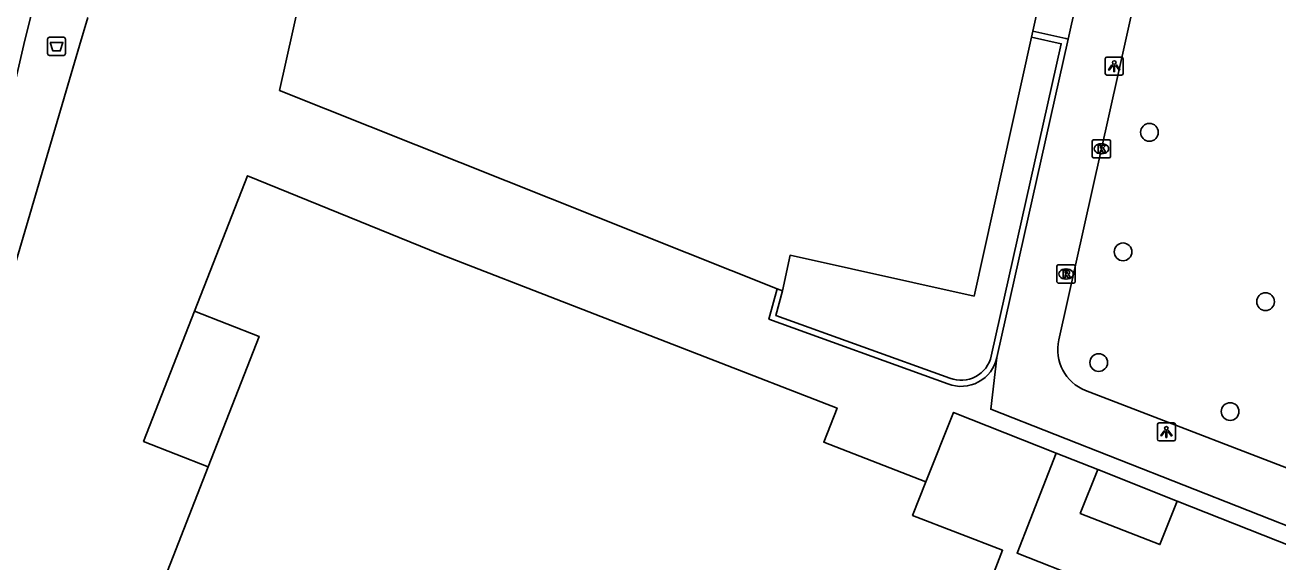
# Model space of a CAD drawing. Extents: x 160026 to 161302, y 384757 to 385701.
# Drawn here: x 160839.9 to 160909.1, y 385179.7 to 385209.3 of the extents above; entities that cross this region are included whole.
import ezdxf

# ---------------------------------------------------------------- set-up
doc = ezdxf.new("R2010")
doc.units = 0
for name, color, linetype in [('IMGEO_Afvalbak', 7, 'Continuous'), ('IMGEO_Boom', 7, 'Continuous'), ('IMGEO_Fietspad_open', 7, 'Continuous'), ('IMGEO_Kolk', 7, 'Continuous'), ('IMGEO_Lichtpunt', 7, 'Continuous'), ('IMGEO_Muur', 7, 'Continuous'), ('IMGEO_Pand', 7, 'Continuous'), ('IMGEO_Pand_overbouw', 7, 'Continuous'), ('IMGEO_Parkeervlak_open', 7, 'Continuous'), ('IMGEO_Rijbaan_lokaal_open', 7, 'Continuous'), ('IMGEO_Rioolput', 7, 'Continuous'), ('IMGEO_Voetpad_open', 7, 'Continuous')]:
    doc.layers.add(name, color=color, linetype=linetype)

msp = doc.modelspace()

# ---------------------------------------------------------------- linework, layer by layer
at = {"layer": 'IMGEO_Afvalbak'}
for p, q in [((160841.142, 385207.726), (160841.142, 385208.526)), ((160841.142, 385208.526), (160841.142, 385207.726)), ((160841.242, 385208.626), (160842.032, 385208.626)), ((160842.032, 385208.626), (160841.242, 385208.626)), ((160842.132, 385208.526), (160842.132, 385207.726)), ((160842.132, 385207.726), (160842.132, 385208.526)), ((160842.032, 385207.626), (160841.242, 385207.626)), ((160841.242, 385207.626), (160842.032, 385207.626))]:
    msp.add_line(p, q, dxfattribs=at)
msp.add_lwpolyline([(160841.285, 385208.34), (160841.989, 385208.34), (160841.84, 385207.87), (160841.434, 385207.87), (160841.285, 385208.34)], dxfattribs=at)
for centre, start, end in [((160841.242, 385208.526), 90, 180), ((160841.242, 385208.526), 90, 180), ((160842.032, 385208.526), 0, 90), ((160842.032, 385208.526), 360, 90), ((160841.242, 385207.726), 180, 270), ((160841.242, 385207.726), 180, 270), ((160842.032, 385207.726), 270, 0), ((160842.032, 385207.726), 270, 0)]:
    msp.add_arc(centre, 0.1, start, end, dxfattribs=at)
at = {"layer": 'IMGEO_Boom'}
for centre in [(160901.959, 385203.38), (160900.502, 385196.785), (160908.367, 385194.035), (160899.158, 385190.674), (160906.413, 385187.973)]:
    msp.add_circle(centre, 0.489, dxfattribs=at)
at = {"layer": 'IMGEO_Fietspad_open'}
msp.add_lwpolyline([(160859.149, 385304.375), (160858.629, 385301.571), (160856.221, 385289.034), (160853.846, 385277.381), (160851.941, 385267.247), (160849.501, 385253.411), (160848.894, 385250), (160847.207, 385240.526), (160843.344, 385222.33), (160839.826, 385208.232), (160837.259, 385197.132), (160824.493, 385149.9)], dxfattribs=at)
at = {"layer": 'IMGEO_Kolk'}
for p, q in [((160898.806, 385202.048), (160898.806, 385202.9)), ((160898.881, 385202.974), (160899.733, 385202.974)), ((160899.294, 385202.754), (160899.319, 385202.754)), ((160899.807, 385202.9), (160899.807, 385202.048)), ((160899.733, 385201.974), (160898.881, 385201.974)), ((160899.317, 385202.194), (160899.292, 385202.194))]:
    msp.add_line(p, q, dxfattribs=at)
for points in [[(160898.806, 385202.048), (160898.806, 385202.9)], [(160898.881, 385202.974), (160899.733, 385202.974)], [(160899.127, 385202.674), (160899.25, 385202.674), (160899.25, 385202.523), (160899.38, 385202.674), (160899.544, 385202.674), (160899.398, 385202.523), (160899.551, 385202.274), (160899.399, 385202.274), (160899.314, 385202.438), (160899.25, 385202.371), (160899.25, 385202.274), (160899.127, 385202.274), (160899.127, 385202.674)], [(160899.807, 385202.9), (160899.807, 385202.048)], [(160899.733, 385201.974), (160898.881, 385201.974)]]:
    msp.add_lwpolyline(points, dxfattribs=at)
for centre, start, end in [((160898.883, 385202.898), 91.55205, 178.44795), ((160898.883, 385202.898), 91.55205, 178.44795), ((160899.731, 385202.898), 1.55205, 88.44795), ((160899.731, 385202.898), 1.55205, 88.44795), ((160898.883, 385202.05), 181.55205, 268.44795), ((160898.883, 385202.05), 181.55205, 268.44795), ((160899.731, 385202.05), 271.55205, 358.44795), ((160899.731, 385202.05), 271.55205, 358.44795)]:
    msp.add_arc(centre, 0.0765, start, end, dxfattribs=at)
for centre, major_axis, ratio, start_param, end_param in [((160899.293, 385202.474), (-0.387, 0.002), 0.722429, 4.712389, 7.853982), ((160899.318, 385202.474), (-0.39, 0.002), 0.717154, 1.570796, 4.712389)]:
    msp.add_ellipse(centre, major_axis=major_axis, ratio=ratio, start_param=start_param, end_param=end_param, dxfattribs=at)
at = {"layer": 'IMGEO_Lichtpunt'}
for p, q in [((160899.517, 385207.436), (160899.517, 385206.629)), ((160899.517, 385207.436), (160899.517, 385206.629)), ((160900.419, 385207.531), (160899.611, 385207.531)), ((160900.419, 385207.531), (160899.611, 385207.531)), ((160900.513, 385206.629), (160900.513, 385207.436)), ((160900.513, 385206.629), (160900.513, 385207.436)), ((160899.611, 385206.535), (160900.419, 385206.535)), ((160899.611, 385206.535), (160900.419, 385206.535)), ((160902.396, 385187.25), (160902.396, 385186.443)), ((160902.396, 385187.25), (160902.396, 385186.443)), ((160903.298, 385187.345), (160902.49, 385187.345)), ((160903.298, 385187.345), (160902.49, 385187.345)), ((160903.392, 385186.443), (160903.392, 385187.25)), ((160903.392, 385186.443), (160903.392, 385187.25)), ((160902.49, 385186.349), (160903.298, 385186.349)), ((160902.49, 385186.349), (160903.298, 385186.349))]:
    msp.add_line(p, q, dxfattribs=at)
for points in [[(160899.891, 385207.1), (160899.93, 385207.072), (160899.742, 385206.81), (160899.704, 385206.837), (160899.891, 385207.1)], [(160899.993, 385207.052), (160900.04, 385207.052), (160900.04, 385206.73), (160899.993, 385206.73), (160899.993, 385207.052)], [(160900.103, 385207.072), (160900.141, 385207.099), (160900.328, 385206.837), (160900.289, 385206.809), (160900.103, 385207.072)], [(160902.77, 385186.914), (160902.809, 385186.886), (160902.621, 385186.624), (160902.583, 385186.651), (160902.77, 385186.914)], [(160902.872, 385186.866), (160902.919, 385186.866), (160902.919, 385186.544), (160902.872, 385186.544), (160902.872, 385186.866)], [(160902.982, 385186.886), (160903.02, 385186.913), (160903.207, 385186.651), (160903.168, 385186.623), (160902.982, 385186.886)]]:
    msp.add_lwpolyline(points, dxfattribs=at)
for centre in [(160900.016, 385207.234), (160902.895, 385187.048)]:
    msp.add_circle(centre, 0.0994, dxfattribs=at)
for centre, start, end in [((160899.611, 385207.436), 90, 180), ((160899.611, 385207.436), 90, 180), ((160900.419, 385207.436), 0, 90), ((160900.419, 385207.436), 0, 90), ((160899.611, 385206.629), 180, 270), ((160899.611, 385206.629), 180, 270), ((160900.419, 385206.629), 270, 0), ((160900.419, 385206.629), 270, 360), ((160902.49, 385187.25), 90, 180), ((160902.49, 385187.25), 90, 180), ((160903.298, 385187.25), 0, 90), ((160903.298, 385187.25), 0, 90), ((160902.49, 385186.443), 180, 270), ((160902.49, 385186.443), 180, 270), ((160903.298, 385186.443), 270, 0), ((160903.298, 385186.443), 270, 360)]:
    msp.add_arc(centre, 0.0946, start, end, dxfattribs=at)
at = {"layer": 'IMGEO_Muur'}
for points in [[(160893.227, 385191.036), (160897.092, 385208.271), (160895.453, 385208.639)], [(160897.467, 385208.523), (160893.536, 385190.958)], [(160895.524, 385208.958), (160897.344, 385208.551), (160897.467, 385208.523)], [(160890.837, 385189.497), (160880.96, 385193.078), (160881.421, 385194.745)], [(160881.711, 385194.629), (160881.336, 385193.272), (160890.948, 385189.812)]]:
    msp.add_lwpolyline(points, dxfattribs=at)
for centre, radius, start, end in [((160891.565, 385191.376), 2.015, 248.83138, 348.02301), ((160891.566, 385191.395), 1.7, 248.68269, 347.79581)]:
    msp.add_arc(centre, radius, start, end, dxfattribs=at)
at = {"layer": 'IMGEO_Pand'}
for points in [[(160895.524, 385208.958), (160897.896, 385219.637), (160901.784, 385237.146), (160887.81, 385240.258), (160887.777, 385240.112), (160876.227, 385242.706)], [(160861.262, 385238.461), (160853.952, 385205.689), (160881.421, 385194.745)], [(160881.711, 385194.629), (160882.121, 385196.595), (160892.279, 385194.348), (160895.453, 385208.639)], [(160895.453, 385208.639), (160895.524, 385208.958)], [(160847.32, 385178.052), (160850.008, 385184.926), (160852.819, 385192.116), (160849.252, 385193.511), (160852.173, 385200.981), (160862.81, 385196.653), (160884.721, 385188.167), (160883.988, 385186.274), (160889.62, 385184.094)], [(160881.421, 385194.745), (160881.711, 385194.629)], [(160892.043, 385175.634), (160893.857, 385180.317), (160888.882, 385182.244), (160889.62, 385184.094)]]:
    msp.add_lwpolyline(points, dxfattribs=at)
at = {"layer": 'IMGEO_Pand_overbouw'}
msp.add_lwpolyline([(160850.008, 385184.926), (160852.819, 385192.116), (160849.252, 385193.511), (160846.441, 385186.321)], close=True, dxfattribs=at)
at = {"layer": 'IMGEO_Parkeervlak_open'}
for points in [[(160889.62, 385184.094), (160891.151, 385187.928), (160896.82, 385185.681)], [(160899.107, 385184.774), (160903.494, 385183.035)]]:
    msp.add_lwpolyline(points, dxfattribs=at)
at = {"layer": 'IMGEO_Rijbaan_lokaal_open'}
for points in [[(160892.043, 385175.634), (160896.506, 385173.891), (160898.395, 385178.695), (160894.654, 385180.154), (160896.82, 385185.681)], [(160896.82, 385185.681), (160899.107, 385184.774)], [(160899.107, 385184.774), (160898.145, 385182.347), (160902.542, 385180.633), (160903.494, 385183.035)], [(160903.494, 385183.035), (160910.612, 385180.214)]]:
    msp.add_lwpolyline(points, dxfattribs=at)
at = {"layer": 'IMGEO_Rioolput'}
for p, q in [((160896.931, 385196.063), (160897.783, 385196.063)), ((160896.856, 385195.137), (160896.856, 385195.989)), ((160897.344, 385195.843), (160897.369, 385195.843)), ((160897.857, 385195.989), (160897.857, 385195.137)), ((160897.783, 385195.063), (160896.931, 385195.063)), ((160897.367, 385195.283), (160897.342, 385195.283))]:
    msp.add_line(p, q, dxfattribs=at)
for points in [[(160896.931, 385196.063), (160897.783, 385196.063)], [(160896.856, 385195.137), (160896.856, 385195.989)], [(160897.445, 385195.761), (160897.193, 385195.763), (160897.193, 385195.363)], [(160897.193, 385195.363), (160897.317, 385195.363), (160897.317, 385195.525), (160897.328, 385195.525)], [(160897.371, 385195.682), (160897.317, 385195.682), (160897.317, 385195.601)], [(160897.317, 385195.601), (160897.369, 385195.601)], [(160897.375, 385195.496), (160897.446, 385195.363), (160897.586, 385195.363), (160897.521, 385195.489)], [(160897.857, 385195.989), (160897.857, 385195.137)], [(160897.783, 385195.063), (160896.931, 385195.063)]]:
    msp.add_lwpolyline(points, dxfattribs=at)
for centre, radius, start, end in [((160896.933, 385195.987), 0.0765, 91.55205, 178.44795), ((160896.933, 385195.987), 0.0765, 91.55205, 178.44795), ((160897.781, 385195.987), 0.0765, 1.55205, 88.44795), ((160897.781, 385195.987), 0.0765, 1.55205, 88.44795), ((160897.327, 385195.472), 0.0533, 26.02933, 88.69889), ((160897.353, 385195.79), 0.19, 274.7715, 282.96867), ((160897.377, 385195.586), 0.0964, 77.00612, 93.18647), ((160897.391, 385195.643), 0.0378, 276.66336, 79.67722), ((160897.444, 385195.651), 0.109, 350.36119, 89.41601), ((160897.442, 385195.651), 0.112, 277.58423, 350.98172), ((160897.426, 385195.436), 0.108, 29.51342, 73.79051), ((160896.933, 385195.139), 0.0765, 181.55205, 268.44795), ((160896.933, 385195.139), 0.0765, 181.55205, 268.44795), ((160897.781, 385195.139), 0.0765, 271.55205, 358.44795), ((160897.781, 385195.139), 0.0765, 271.55205, 358.44795)]:
    msp.add_arc(centre, radius, start, end, dxfattribs=at)
for centre, major_axis, ratio, start_param, end_param in [((160897.343, 385195.563), (-0.387, 0.002), 0.722429, 4.712389, 7.853982), ((160897.368, 385195.563), (-0.39, 0.002), 0.717154, 1.570796, 4.712389)]:
    msp.add_ellipse(centre, major_axis=major_axis, ratio=ratio, start_param=start_param, end_param=end_param, dxfattribs=at)
at = {"layer": 'IMGEO_Voetpad_open'}
for points in [[(160896.953, 385191.922), (160905.805, 385231.585)], [(160897.467, 385208.523), (160899.859, 385219.237)], [(160829.664, 385152.853), (160827.967, 385154.858), (160828.142, 385155.466), (160839.422, 385196.35), (160842.901, 385208.163), (160843.359, 385209.719)], [(160910.968, 385181.112), (160893.199, 385188.102), (160893.536, 385190.958)], [(160912.393, 385183.764), (160898.434, 385189.135)]]:
    msp.add_lwpolyline(points, dxfattribs=at)
msp.add_arc((160899.328, 385191.397), 2.432, 167.5398, 248.43218, dxfattribs=at)

doc.saveas('drawing.dxf')
